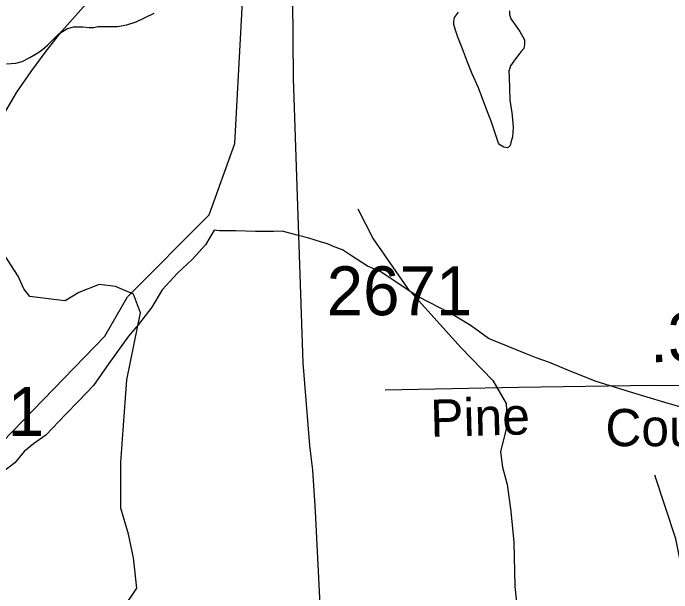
# Model space of a CAD drawing. Extents: x 2169602 to 2449496, y 721995 to 810662.
# Drawn here: x 2389685 to 2391367, y 796884 to 798365 of the extents above; entities that cross this region are included whole.
import ezdxf

# ---------------------------------------------------------------- set-up
doc = ezdxf.new("R2010")
doc.units = 0
doc.layers.add('Default', color=7, linetype='Continuous')

msp = doc.modelspace()

# ---------------------------------------------------------------- linework, layer by layer
at = {"layer": 'Default'}
for points in [[(2390475.7, 796717.2), (2390456.5, 797092.4), (2390449.7, 797197.9), (2390442.7, 797260.8), (2390425.2, 797471.4), (2390400.7, 798197.7), (2390397.5, 798602.6), (2390222.2, 800539), (2389855.2, 801219), (2390007.5, 801284.5)], [(2390475.7, 796717.2), (2390456.5, 797092.4), (2390449.7, 797197.9), (2390442.7, 797260.8), (2390425.2, 797471.4), (2390400.7, 798197.7), (2390397.5, 798602.6), (2390222.2, 800539), (2389855.2, 801219), (2390007.5, 801284.5)], [(2389111.2, 795627.8), (2389145, 795669.8), (2389152.2, 795846.8), (2389357, 796656.2), (2389604.1, 797215.3), (2389919.1, 797540.2), (2389977.1, 797640.7), (2390185, 797849.7), (2390251, 798032.1), (2390274, 798458), (2390390.1, 798567.2), (2390656, 798666.7), (2391089.1, 798720.2), (2391462.1, 799106.3), (2391552.1, 799380), (2391648.3, 799482.9)], [(2389652.8, 798093.2), (2389693.8, 798162.9), (2389730.8, 798216.2), (2389766.7, 798264.4), (2389808.7, 798318.7), (2389871.3, 798388.4)], [(2389667.7, 798235.3), (2389691.5, 798237.4), (2389707.3, 798241.5), (2389727.4, 798251.4), (2389747.7, 798263.8), (2389759.2, 798271.8), (2389773.1, 798283.9), (2389785.2, 798295.8), (2389801.2, 798312.1), (2389810.7, 798317.9), (2389823.2, 798326.2), (2389839.2, 798330.3), (2389863, 798330.3), (2389878.7, 798328.7), (2389891, 798328.5), (2389900.7, 798330.7), (2389928.8, 798330.9), (2389950.9, 798330.8), (2389974.9, 798334.9), (2389998.9, 798343), (2390044.6, 798365.3)], [(2390952.6, 798370.7), (2390952.4, 798362.7), (2390956.3, 798350.7), (2390962.4, 798340.9), (2390972.7, 798326.7), (2390978.6, 798318.5), (2390990.7, 798296.8), (2390990.9, 798292.7), (2390990.9, 798285), (2390988.9, 798274.8), (2390982.7, 798266.8), (2390972.7, 798254.9), (2390963.5, 798242.5), (2390955.1, 798230.8), (2390953.2, 798224.6), (2390951, 798216.4), (2390951.4, 798202.6), (2390953.6, 798142.6), (2390958.1, 798110.7), (2390960, 798094.6), (2390962, 798072.8), (2390960, 798048.8), (2390956.1, 798034.8), (2390954.2, 798026.5), (2390950.1, 798022.7), (2390946.4, 798020.8), (2390938.2, 798022.4), (2390928.2, 798028.4), (2390924.3, 798032.7), (2390918.4, 798050.6), (2390906.1, 798086.5), (2390891.9, 798124.4), (2390873.5, 798174.2), (2390857.3, 798209.9), (2390845.4, 798240.1), (2390832.6, 798274.1), (2390820.8, 798303.9), (2390814.8, 798321.8), (2390810.7, 798335.8), (2390810.3, 798344), (2390812.3, 798353.8), (2390822.4, 798367.7)], [(2390565.3, 797865), (2390604.6, 797788.7), (2390690.7, 797663.1), (2390828.4, 797510.5), (2390909.6, 797426.8), (2390944, 797367.8), (2390946.5, 797313.6), (2390929.3, 797244.7), (2390934.2, 797205.3), (2390946.5, 797161), (2390956.3, 797092.1), (2390963.7, 797013.3), (2390966.2, 796900.1), (2390988.3, 796694.9), (2390983.1, 796620.8)], [(2390197.7, 797811), (2390176, 797772.8), (2390142.4, 797736.6), (2390104, 797700.6), (2390064.9, 797658.2), (2390038.8, 797614.3), (2390005, 797569.9), (2389979.1, 797540.2), (2389929.3, 797469.9), (2389889.7, 797413.8), (2389851.6, 797373.7), (2389818, 797339.4), (2389768.3, 797286.9), (2389736.2, 797265), (2389712.6, 797245.1), (2389688.6, 797216.6), (2389652.9, 797188.8), (2389634.9, 797174.5), (2389620.5, 797162.4), (2389610.7, 797154.6)], [(2391405.7, 797354.4), (2391349.1, 797370.2), (2391259.3, 797397.6), (2391171.3, 797425.2), (2391101.2, 797452.8), (2391055, 797472.7), (2391021, 797484.4), (2390995, 797494.4), (2390898.8, 797534.1), (2390854.7, 797565.9), (2390802.6, 797597.8), (2390718.6, 797641.3), (2390622.4, 797704.9), (2390590, 797718.7), (2390546.1, 797746.5), (2390526, 797760.5), (2390504.3, 797768.2), (2390487.7, 797776), (2390471.9, 797780), (2390439.9, 797790.1), (2390409.7, 797797.9), (2390371.8, 797807.7), (2390349.7, 797807.4), (2390303.7, 797807.5), (2390253.5, 797809), (2390211.9, 797808.8), (2390197.7, 797811)], [(2389850.7, 796672.8), (2390000.5, 796895.8), (2389991.9, 796973.4), (2389979, 797033.9), (2389959.6, 797100.6), (2389959.6, 797160.9), (2389959.6, 797216.9), (2389966, 797300.9), (2389974.7, 797427.9), (2389994, 797520.5), (2390009.9, 797599.6), (2389991.7, 797646.8), (2389946.2, 797666.8), (2389904.6, 797672), (2389852.5, 797651.1), (2389817.7, 797630.3), (2389795.7, 797632.3), (2389727.2, 797641.1), (2389712.1, 797660.5), (2389697.1, 797692.8), (2389632.5, 797791.8)], [(2392153.4, 797407.8), (2391965.6, 797391.1), (2391815.9, 797390), (2391717.6, 797400.5), (2391619.2, 797413.1), (2391318.4, 797414.1), (2390975.2, 797408.9), (2390635.1, 797401.5)], [(2391419.6, 796721.3), (2391421.2, 796778.5), (2391404, 796889.3), (2391377, 797022.2), (2391323.9, 797184.5)]]:
    msp.add_lwpolyline(points, dxfattribs=at)

# ---------------------------------------------------------------- texts
for s, height, p in [('2671', 125, (2390485.6, 797593.3)), ('2601', 125, (2389391.9, 797284.8)), ('Country', 95, (2391197.6, 797258.8))]:
    msp.add_text(s, height=height, dxfattribs=at).set_placement(p)
for s, height, p in [('.30', 125, (2391311.6, 797472.8)), ('Pine', 95, (2390751.5, 797282.5))]:
    msp.add_text(s, height=height, rotation=1.5184, dxfattribs=at).set_placement(p)

doc.saveas('drawing.dxf')
